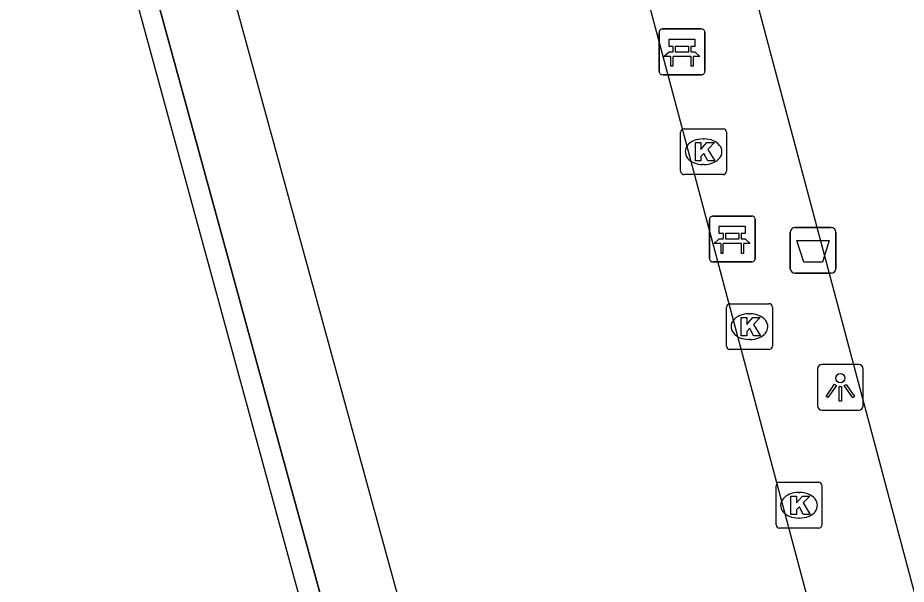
# Model space of a CAD drawing. Extents: x 159053 to 160041, y 380450 to 381422.
# Drawn here: x 159553.7 to 159573.07, y 380719.24 to 380731.6 of the extents above; entities that cross this region are included whole.
import ezdxf

# ---------------------------------------------------------------- set-up
doc = ezdxf.new("R2010")
doc.units = 0
for name, color, linetype in [('IMGEO_Afvalbak', 7, 'Continuous'), ('IMGEO_Bank', 7, 'Continuous'), ('IMGEO_Groenvoorziening', 7, 'Continuous'), ('IMGEO_Hek', 7, 'Continuous'), ('IMGEO_Kolk', 7, 'Continuous'), ('IMGEO_Lichtpunt', 7, 'Continuous'), ('IMGEO_Voetpad_open', 7, 'Continuous')]:
    doc.layers.add(name, color=color, linetype=linetype)

msp = doc.modelspace()

# ---------------------------------------------------------------- linework, layer by layer
at = {"layer": 'IMGEO_Afvalbak'}
for p, q in [((159570.648, 380727.028), (159571.438, 380727.028)), ((159571.438, 380727.028), (159570.648, 380727.028)), ((159570.548, 380726.128), (159570.548, 380726.928)), ((159570.548, 380726.928), (159570.548, 380726.128)), ((159571.538, 380726.928), (159571.538, 380726.128)), ((159571.538, 380726.128), (159571.538, 380726.928)), ((159571.438, 380726.028), (159570.648, 380726.028)), ((159570.648, 380726.028), (159571.438, 380726.028))]:
    msp.add_line(p, q, dxfattribs=at)
msp.add_lwpolyline([(159570.691, 380726.742), (159571.395, 380726.742), (159571.246, 380726.272), (159570.84, 380726.272), (159570.691, 380726.742)], dxfattribs=at)
for centre, start, end in [((159570.648, 380726.928), 90, 180), ((159570.648, 380726.928), 90, 180), ((159571.438, 380726.928), 0, 90), ((159571.438, 380726.928), 360, 90), ((159570.648, 380726.128), 180, 270), ((159570.648, 380726.128), 180, 270), ((159571.438, 380726.128), 270, 0), ((159571.438, 380726.128), 270, 0)]:
    msp.add_arc(centre, 0.1, start, end, dxfattribs=at)
at = {"layer": 'IMGEO_Bank'}
for p, q in [((159567.686, 380730.436), (159567.686, 380731.277)), ((159567.686, 380731.277), (159567.686, 380730.436)), ((159567.761, 380731.361), (159568.602, 380731.361)), ((159568.602, 380731.361), (159567.761, 380731.361)), ((159568.686, 380731.286), (159568.686, 380730.445)), ((159568.686, 380730.445), (159568.686, 380731.286)), ((159567.995, 380730.867), (159567.995, 380730.973)), ((159568.039, 380730.973), (159568.039, 380730.867)), ((159568.327, 380730.979), (159568.045, 380730.979)), ((159568.333, 380730.867), (159568.333, 380730.973)), ((159568.377, 380730.973), (159568.377, 380730.867)), ((159568.383, 380730.759), (159567.99, 380730.759)), ((159568.045, 380730.861), (159568.327, 380730.861)), ((159568.611, 380730.361), (159567.77, 380730.361)), ((159567.77, 380730.361), (159568.611, 380730.361)), ((159568.783, 380726.353), (159568.783, 380727.194)), ((159568.783, 380727.194), (159568.783, 380726.353)), ((159568.858, 380727.278), (159569.699, 380727.278)), ((159569.699, 380727.278), (159568.858, 380727.278)), ((159569.783, 380727.203), (159569.783, 380726.362)), ((159569.783, 380726.362), (159569.783, 380727.203)), ((159569.092, 380726.784), (159569.092, 380726.89)), ((159569.136, 380726.89), (159569.136, 380726.784)), ((159569.424, 380726.896), (159569.142, 380726.896)), ((159569.43, 380726.784), (159569.43, 380726.89)), ((159569.474, 380726.89), (159569.474, 380726.784)), ((159569.48, 380726.676), (159569.087, 380726.676)), ((159569.142, 380726.778), (159569.424, 380726.778)), ((159569.708, 380726.278), (159568.867, 380726.278)), ((159568.867, 380726.278), (159569.708, 380726.278))]:
    msp.add_line(p, q, dxfattribs=at)
for points in [[(159567.989, 380730.979), (159567.903, 380730.979), (159567.903, 380731.14), (159568.466, 380731.14), (159568.466, 380730.979), (159568.383, 380730.979)], [(159567.933, 380730.759), (159567.791, 380730.759), (159567.903, 380730.861), (159567.989, 380730.861)], [(159567.983, 380730.752), (159567.983, 380730.545), (159567.94, 380730.545), (159567.94, 380730.752)], [(159568.383, 380730.861), (159568.466, 380730.861), (159568.578, 380730.759), (159568.439, 380730.759)], [(159568.433, 380730.752), (159568.433, 380730.545), (159568.389, 380730.545), (159568.389, 380730.752)], [(159569.086, 380726.896), (159569, 380726.896), (159569, 380727.057), (159569.563, 380727.057), (159569.563, 380726.896), (159569.48, 380726.896)], [(159569.03, 380726.676), (159568.888, 380726.676), (159569, 380726.778), (159569.086, 380726.778)], [(159569.08, 380726.669), (159569.08, 380726.462), (159569.037, 380726.462), (159569.037, 380726.669)], [(159569.48, 380726.778), (159569.563, 380726.778), (159569.675, 380726.676), (159569.536, 380726.676)], [(159569.53, 380726.669), (159569.53, 380726.462), (159569.486, 380726.462), (159569.486, 380726.669)]]:
    msp.add_lwpolyline(points, dxfattribs=at)
for centre, radius, start, end in [((159567.764, 380731.283), 0.0779, 92.4484, 184.2845), ((159567.764, 380731.283), 0.0779, 92.4484, 184.2845), ((159568.608, 380731.283), 0.0779, 2.4484, 94.2845), ((159568.608, 380731.283), 0.0779, 2.4484, 94.2845), ((159567.988, 380730.972), 0.00671, 2.8957, 87.1043), ((159568.045, 380730.972), 0.00671, 92.8957, 177.1043), ((159568.327, 380730.972), 0.00671, 2.8957, 87.1043), ((159568.384, 380730.972), 0.00671, 92.8957, 177.1043), ((159567.933, 380730.752), 0.00671, 2.8957, 87.1043), ((159567.99, 380730.752), 0.00671, 92.8957, 177.1043), ((159567.988, 380730.868), 0.00671, 272.8957, 357.1043), ((159568.045, 380730.868), 0.00671, 182.8957, 267.1043), ((159568.327, 380730.868), 0.00671, 272.8957, 357.1043), ((159568.384, 380730.868), 0.00671, 182.8957, 267.1043), ((159568.382, 380730.752), 0.00671, 2.8957, 87.1043), ((159568.439, 380730.752), 0.00671, 92.8957, 177.1043), ((159567.764, 380730.439), 0.0779, 182.4484, 274.2845), ((159567.764, 380730.439), 0.0779, 182.4484, 274.2845), ((159568.608, 380730.439), 0.0779, 272.4484, 4.2845), ((159568.608, 380730.439), 0.0779, 272.4484, 4.2845), ((159568.861, 380727.2), 0.0779, 92.4484, 184.2845), ((159568.861, 380727.2), 0.0779, 92.4484, 184.2845), ((159569.705, 380727.2), 0.0779, 2.4484, 94.2845), ((159569.705, 380727.2), 0.0779, 2.4484, 94.2845), ((159569.085, 380726.889), 0.00671, 2.8957, 87.1043), ((159569.142, 380726.889), 0.00671, 92.8957, 177.1043), ((159569.424, 380726.889), 0.00671, 2.8957, 87.1043), ((159569.481, 380726.889), 0.00671, 92.8957, 177.1043), ((159569.03, 380726.669), 0.00671, 2.8957, 87.1043), ((159569.087, 380726.669), 0.00671, 92.8957, 177.1043), ((159569.085, 380726.785), 0.00671, 272.8957, 357.1043), ((159569.142, 380726.785), 0.00671, 182.8957, 267.1043), ((159569.424, 380726.785), 0.00671, 272.8957, 357.1043), ((159569.481, 380726.785), 0.00671, 182.8957, 267.1043), ((159569.479, 380726.669), 0.00671, 2.8957, 87.1043), ((159569.536, 380726.669), 0.00671, 92.8957, 177.1043), ((159568.861, 380726.356), 0.0779, 182.4484, 274.2845), ((159568.861, 380726.356), 0.0779, 182.4484, 274.2845), ((159569.705, 380726.356), 0.0779, 272.4484, 4.2845), ((159569.705, 380726.356), 0.0779, 272.4484, 4.2845)]:
    msp.add_arc(centre, radius, start, end, dxfattribs=at)
at = {"layer": 'IMGEO_Groenvoorziening'}
msp.add_lwpolyline([(159529.309, 380662.376), (159572.094, 380674.071), (159553.359, 380742.767), (159449.988, 380714.56), (159468.706, 380645.806), (159511.466, 380657.516)], dxfattribs=at)
at = {"layer": 'IMGEO_Hek'}
msp.add_lwpolyline([(159449.413, 380715.163), (159553.595, 380743.504), (159572.753, 380673.566), (159529.481, 380661.752)], dxfattribs=at)
at = {"layer": 'IMGEO_Kolk'}
for p, q in [((159568.231, 380729.181), (159569.083, 380729.181)), ((159568.156, 380728.255), (159568.156, 380729.107)), ((159568.644, 380728.961), (159568.669, 380728.961)), ((159569.157, 380729.107), (159569.157, 380728.255)), ((159568.667, 380728.401), (159568.642, 380728.401)), ((159569.083, 380728.181), (159568.231, 380728.181)), ((159569.155, 380724.439), (159569.155, 380725.291)), ((159569.23, 380725.365), (159570.082, 380725.365)), ((159570.156, 380725.291), (159570.156, 380724.439)), ((159569.643, 380725.145), (159569.668, 380725.145)), ((159569.666, 380724.585), (159569.641, 380724.585)), ((159570.082, 380724.365), (159569.23, 380724.365)), ((159570.237, 380720.542), (159570.237, 380721.394)), ((159570.312, 380721.468), (159571.164, 380721.468)), ((159571.238, 380721.394), (159571.238, 380720.542)), ((159570.725, 380721.248), (159570.75, 380721.248)), ((159570.748, 380720.688), (159570.723, 380720.688)), ((159571.164, 380720.468), (159570.312, 380720.468))]:
    msp.add_line(p, q, dxfattribs=at)
for points in [[(159568.231, 380729.181), (159569.083, 380729.181)], [(159568.156, 380728.255), (159568.156, 380729.107)], [(159569.157, 380729.107), (159569.157, 380728.255)], [(159568.477, 380728.881), (159568.6, 380728.881), (159568.6, 380728.73), (159568.73, 380728.881), (159568.894, 380728.881), (159568.748, 380728.73), (159568.901, 380728.481), (159568.749, 380728.481), (159568.664, 380728.645), (159568.6, 380728.578), (159568.6, 380728.481), (159568.477, 380728.481), (159568.477, 380728.881)], [(159569.083, 380728.181), (159568.231, 380728.181)], [(159569.155, 380724.439), (159569.155, 380725.291)], [(159569.23, 380725.365), (159570.082, 380725.365)], [(159570.156, 380725.291), (159570.156, 380724.439)], [(159569.476, 380725.065), (159569.599, 380725.065), (159569.599, 380724.914), (159569.729, 380725.065), (159569.893, 380725.065), (159569.747, 380724.914), (159569.9, 380724.665), (159569.748, 380724.665), (159569.663, 380724.829), (159569.599, 380724.762), (159569.599, 380724.665), (159569.476, 380724.665), (159569.476, 380725.065)], [(159570.082, 380724.365), (159569.23, 380724.365)], [(159570.237, 380720.542), (159570.237, 380721.394)], [(159570.312, 380721.468), (159571.164, 380721.468)], [(159571.238, 380721.394), (159571.238, 380720.542)], [(159570.558, 380721.168), (159570.681, 380721.168), (159570.681, 380721.017), (159570.811, 380721.168), (159570.975, 380721.168), (159570.829, 380721.017), (159570.982, 380720.768), (159570.83, 380720.768), (159570.745, 380720.932), (159570.681, 380720.865), (159570.681, 380720.768), (159570.558, 380720.768), (159570.558, 380721.168)], [(159571.164, 380720.468), (159570.312, 380720.468)]]:
    msp.add_lwpolyline(points, dxfattribs=at)
for centre, start, end in [((159568.233, 380729.105), 91.552, 178.448), ((159568.233, 380729.105), 91.552, 178.448), ((159569.081, 380729.105), 1.552, 88.448), ((159569.081, 380729.105), 1.552, 88.448), ((159568.233, 380728.257), 181.552, 268.448), ((159568.233, 380728.257), 181.552, 268.448), ((159569.081, 380728.257), 271.552, 358.448), ((159569.081, 380728.257), 271.552, 358.448), ((159569.232, 380725.289), 91.552, 178.448), ((159569.232, 380725.289), 91.552, 178.448), ((159570.08, 380725.289), 1.552, 88.448), ((159570.08, 380725.289), 1.552, 88.448), ((159569.232, 380724.441), 181.552, 268.448), ((159569.232, 380724.441), 181.552, 268.448), ((159570.08, 380724.441), 271.552, 358.448), ((159570.08, 380724.441), 271.552, 358.448), ((159570.314, 380721.392), 91.552, 178.448), ((159570.314, 380721.392), 91.552, 178.448), ((159571.162, 380721.392), 1.552, 88.448), ((159571.162, 380721.392), 1.552, 88.448), ((159570.314, 380720.544), 181.552, 268.448), ((159570.314, 380720.544), 181.552, 268.448), ((159571.162, 380720.544), 271.552, 358.448), ((159571.162, 380720.544), 271.552, 358.448)]:
    msp.add_arc(centre, 0.0765, start, end, dxfattribs=at)
for centre, major_axis, ratio, start_param, end_param in [((159568.643, 380728.681), (-0.387, 0.002), 0.722429, 4.712389, 7.853982), ((159568.668, 380728.681), (-0.39, 0.002), 0.717154, 1.570796, 4.712389), ((159569.642, 380724.865), (-0.387, 0.002), 0.722429, 4.712389, 7.853982), ((159569.667, 380724.865), (-0.39, 0.002), 0.717154, 1.570796, 4.712389), ((159570.724, 380720.968), (-0.387, 0.002), 0.722429, 4.712389, 7.853982), ((159570.749, 380720.968), (-0.39, 0.002), 0.717154, 1.570796, 4.712389)]:
    msp.add_ellipse(centre, major_axis=major_axis, ratio=ratio, start_param=start_param, end_param=end_param, dxfattribs=at)
at = {"layer": 'IMGEO_Lichtpunt'}
for p, q in [((159571.139, 380723.942), (159571.139, 380723.135)), ((159571.139, 380723.942), (159571.139, 380723.135)), ((159572.041, 380724.037), (159571.233, 380724.037)), ((159572.041, 380724.037), (159571.233, 380724.037)), ((159572.135, 380723.135), (159572.135, 380723.942)), ((159572.135, 380723.135), (159572.135, 380723.942)), ((159571.233, 380723.041), (159572.041, 380723.041)), ((159571.233, 380723.041), (159572.041, 380723.041))]:
    msp.add_line(p, q, dxfattribs=at)
for points in [[(159571.513, 380723.606), (159571.552, 380723.578), (159571.364, 380723.316), (159571.326, 380723.343), (159571.513, 380723.606)], [(159571.615, 380723.558), (159571.662, 380723.558), (159571.662, 380723.236), (159571.615, 380723.236), (159571.615, 380723.558)], [(159571.725, 380723.578), (159571.763, 380723.605), (159571.95, 380723.343), (159571.911, 380723.315), (159571.725, 380723.578)]]:
    msp.add_lwpolyline(points, dxfattribs=at)
msp.add_circle((159571.638, 380723.74), 0.0994, dxfattribs=at)
for centre, start, end in [((159571.233, 380723.942), 90, 180), ((159571.233, 380723.942), 90, 180), ((159572.041, 380723.942), 0, 90), ((159572.041, 380723.942), 0, 90), ((159571.233, 380723.135), 180, 270), ((159571.233, 380723.135), 180, 270), ((159572.041, 380723.135), 270, 0), ((159572.041, 380723.135), 270, 360)]:
    msp.add_arc(centre, 0.0946, start, end, dxfattribs=at)
at = {"layer": 'IMGEO_Voetpad_open'}
for points in [[(159562.896, 380751.667), (159564.456, 380752.092), (159585.769, 380672.062), (159585.889, 380671.612)], [(159555.263, 380743.589), (159563.74, 380745.879), (159582.205, 380676.582), (159574.184, 380674.445), (159555.263, 380743.589)], [(159529.481, 380661.752), (159572.753, 380673.566), (159553.595, 380743.504), (159449.413, 380715.163)]]:
    msp.add_lwpolyline(points, dxfattribs=at)

doc.saveas('drawing.dxf')
